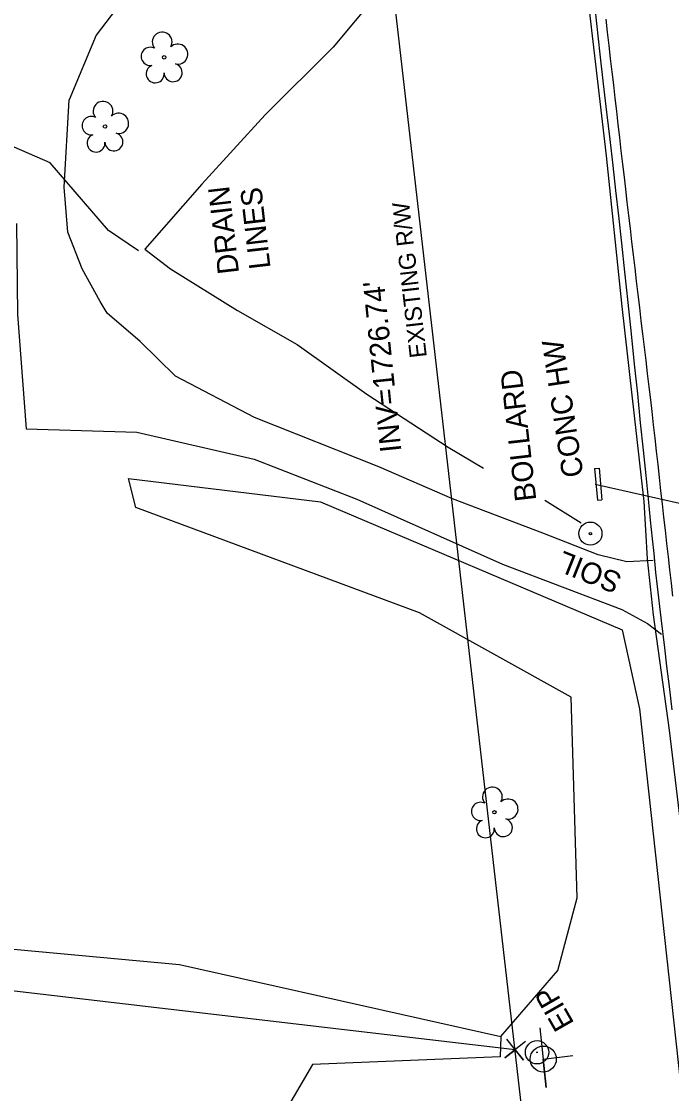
# Model space of a CAD drawing. Extents: x 472260 to 482161, y 489063 to 507124.
# Drawn here: x 478087.6 to 478210.1, y 496579.2 to 496781 of the extents above; entities that cross this region are included whole.
import ezdxf

# ---------------------------------------------------------------- set-up
doc = ezdxf.new("R2010")
doc.units = 0
for name, color, linetype in [('Exist Roads EOP Other Cogo Number', 7, 'Continuous'), ('Exist Roads EOP Other Cogo Point CELL', 7, 'Continuous'), ('Exist Structure Minor Drop Inlet Cogo Comment', 7, 'Continuous'), ('Exist Structure Minor Drop Inlet Cogo Elevation', 7, 'Continuous'), ('Exist Structure Minor Drop Inlet Cogo Number', 7, 'Continuous'), ('Exist Structure Minor Pipes CMP 15 Inch Cogo Point CELL', 7, 'Continuous'), ('Exist Structure Minor Pipes CMP 30 Inch', 7, 'Continuous'), ('Exist Structure Minor Pipes HDPE 18 Inch', 7, 'Continuous'), ('Exist Utilities Water Meter CELL', 7, 'Continuous'), ('Prop Drainage Structure Catch Basin Convert From Junction Box Label', 7, 'Continuous'), ('Prop Drainage Structure Drop Inlet Grate 2 Narrow Slots and Sag Grates 840 24 CELL', 7, 'Continuous'), ('Prop Drainage Structure Drop Inlet Grate 2 Wide Slots and Flat Grates 840 20 Label', 7, 'Continuous'), ('Prop Drainage Structure Headwall CELL', 7, 'Continuous'), ('Prop Drainage Structure Pipe RCP 18in Class III', 7, 'Continuous'), ('Prop Drainage Structure Pipe RCP 30in Class III', 7, 'Continuous'), ('Prop Drainage Structure Pipe Stub Out CELL', 7, 'Continuous'), ('Prop Drainage Structure Plot Symbol 20 Scale CELL', 7, 'Continuous'), ('Prop Drainage Structure Plot Symbol 50 Scale', 7, 'Continuous'), ('Prop Drainage Structure Tops and Inverts LABEL', 7, 'Continuous'), ('Prop Earthen Structure Base Ditch Lateral Detail Label', 7, 'Continuous'), ('Prop Earthen Structure False Sump Label', 7, 'Continuous'), ('Prop Erosion Rip Rap Class I', 7, 'Continuous'), ('Prop Erosion Rip Rap Pad at Outlet Label', 7, 'Continuous'), ('Prop SS Cut Line', 7, 'Continuous')]:
    doc.layers.add(name, color=color, linetype=linetype)

msp = doc.modelspace()

# ---------------------------------------------------------------- linework, layer by layer
at = {"layer": 'Exist Roads EOP Other Cogo Point CELL'}
msp.add_line((478180.61, 496587.42), (478180.61, 496587.42), dxfattribs=at)
msp.add_lwpolyline([(478182.57, 496588.97), (478178.65, 496585.87), (478180.61, 496587.42), (478182.16, 496585.46), (478179.06, 496589.38)], dxfattribs=at)
at = {"layer": 'Exist Structure Minor Drop Inlet Cogo Comment'}
for radius in [2.2, 2.2, 0.0707, 0.0707]:
    msp.add_circle((478184.73, 496586.93), radius, dxfattribs=at)
at = {"layer": 'Exist Structure Minor Drop Inlet Cogo Elevation'}
msp.add_line((478244.7, 496030.8), (478097.62, 497308.11), dxfattribs=at)
at = {"layer": 'Exist Structure Minor Drop Inlet Cogo Number'}
msp.add_line((478180.61, 496587.42), (477789.54, 496633.15), dxfattribs=at)
at = {"layer": 'Exist Utilities Water Meter CELL'}
for points in [[(478161.81, 496792.11), (478154.3, 496785.76), (478146.3, 496776.12), (478133.55, 496763.38), (478121.59, 496750.34), (478110.85, 496738.1), (478115.69, 496734.44), (478128.34, 496726.6), (478139.52, 496720.15), (478152.67, 496710.82), (478167.97, 496700.82), (478174.64, 496696.88)], [(478109.67, 496737.8), (478104.04, 496741.63), (478093.06, 496754.39), (478079.38, 496760.26)]]:
    msp.add_lwpolyline(points, dxfattribs=at)
at = {"layer": 'Prop Drainage Structure Catch Basin Convert From Junction Box Label'}
for points in [[(478209.7, 496647.59), (478206.64, 496669.29), (478205.56, 496679.82), (478204.9, 496690.6), (478200.79, 496727.33), (478197.78, 496755.66), (478193.1, 496796.07), (478188.68, 496830.93), (478184.79, 496861.57)], [(478254.92, 496258.36), (478254.53, 496261.32), (478250.25, 496298.09), (478247.03, 496326.76), (478245.65, 496338.15), (478244.35, 496350.45), (478239.77, 496389), (478235.62, 496424.12), (478231.44, 496462.29), (478229.82, 496475.54), (478228.2, 496488.92), (478224.18, 496523.91), (478220.99, 496551.51), (478217.77, 496580.16), (478214.42, 496608.18), (478212.13, 496627.19), (478209.7, 496647.59)]]:
    msp.add_lwpolyline(points, dxfattribs=at)
at = {"layer": 'Prop Drainage Structure Drop Inlet Grate 2 Narrow Slots and Sag Grates 840 24 CELL'}
msp.add_lwpolyline([(478210.31, 496672.78), (478210.03, 496675.26), (478209.75, 496677.75), (478209.47, 496680.23), (478209.19, 496682.71), (478208.91, 496685.19), (478208.63, 496687.67), (478208.35, 496690.16), (478208.07, 496692.64), (478207.79, 496695.12), (478207.51, 496697.6), (478207.23, 496700.09), (478206.95, 496702.57), (478206.67, 496705.05), (478206.39, 496707.53), (478206.14, 496709.75), (478205.84, 496712.23), (478205.55, 496714.71), (478205.26, 496717.19), (478204.96, 496719.68), (478204.67, 496722.16), (478204.37, 496724.64), (478204.08, 496727.12), (478203.79, 496729.6), (478203.49, 496732.08), (478203.2, 496734.56), (478202.9, 496737.04), (478202.61, 496739.52), (478202.32, 496742), (478202.02, 496744.48), (478201.73, 496746.96), (478201.43, 496749.44), (478201.17, 496751.66), (478200.88, 496754.14), (478200.6, 496756.63), (478200.31, 496759.11), (478200.02, 496761.59), (478199.74, 496764.07), (478199.45, 496766.55), (478199.16, 496769.03), (478198.88, 496771.51), (478198.59, 496774), (478198.31, 496776.48), (478198.02, 496778.96), (478197.73, 496781.44)], dxfattribs=at)
at = {"layer": 'Prop Drainage Structure Drop Inlet Grate 2 Wide Slots and Flat Grates 840 20 Label'}
for p, q in [((478114.51, 496774.24), (478114.51, 496774.24)), ((478103.37, 496761.21), (478103.37, 496761.21)), ((478176.7, 496632.12), (478176.7, 496632.12))]:
    msp.add_line(p, q, dxfattribs=at)
for centre in [(478114.51, 496774.24), (478103.37, 496761.21), (478176.7, 496632.12)]:
    msp.add_circle(centre, 0.326, dxfattribs=at)
for centre, radius, start, end in [((478114.13, 496777.12), 1.86, 330.1651, 219.7134), ((478111.91, 496774.4), 1.73, 62.6636, 279.3457), ((478117.06, 496774.83), 1.9, 257.1011, 134.1999), ((478112.81, 496771.12), 1.69, 111.5671, 6.231), ((478116.19, 496771.34), 1.7, 181.2822, 74.56), ((478102.99, 496764.08), 1.86, 330.1651, 219.7134), ((478105.92, 496761.8), 1.9, 257.1011, 134.1999), ((478100.76, 496761.36), 1.73, 62.6636, 279.3457), ((478101.67, 496758.09), 1.69, 111.5671, 6.231), ((478105.04, 496758.31), 1.7, 181.2822, 74.56), ((478176.32, 496634.99), 1.86, 330.1651, 219.7134), ((478179.25, 496632.71), 1.9, 257.1011, 134.1999), ((478174.1, 496632.27), 1.73, 62.6636, 279.3457), ((478175, 496629), 1.69, 111.5671, 6.231), ((478178.38, 496629.22), 1.7, 181.2822, 74.56)]:
    msp.add_arc(centre, radius, start, end, dxfattribs=at)
at = {"layer": 'Prop Drainage Structure Headwall CELL'}
msp.add_line((478195.67, 496693.89), (478248.83, 496681.9), dxfattribs=at)
at = {"layer": 'Prop Drainage Structure Pipe RCP 18in Class III'}
for points in [[(478189.67, 496831.06), (478186.75, 496829.54), (478180.04, 496831.02), (478171.59, 496834.23), (478168.6, 496834.12), (478165.53, 496833.64), (478158.26, 496830.84), (478147.06, 496822.45), (478128.57, 496805.81), (478111.16, 496790.92), (478101.72, 496778.39), (478096.6, 496766.23)], [(478206.6, 496679.48), (478201.62, 496679.26), (478196.25, 496680.56), (478185.83, 496684.68), (478168.81, 496691.15), (478154.93, 496697.17), (478131.53, 496706.42), (478116.63, 496714.23), (478109.99, 496720.71), (478103.79, 496726.07), (478102.44, 496728.29), (478099.03, 496734.39), (478096.35, 496741.32), (478095.7, 496749.77), (478096.6, 496766.23)], [(478086.69, 496742.93), (478086.87, 496725.81), (478088.51, 496704.3), (478109.37, 496703.66), (478131.43, 496698.61), (478150.79, 496691.03), (478178.23, 496678.82), (478200.68, 496670.27), (478205.54, 496667.62), (478208.17, 496665.62)]]:
    msp.add_lwpolyline(points, dxfattribs=at)
at = {"layer": 'Prop Drainage Structure Pipe Stub Out CELL'}
msp.add_lwpolyline([(478210.2, 496651.38), (478209.66, 496655.79), (478209.2, 496659.64), (478208.79, 496663.04), (478208.1, 496668.69), (478207.39, 496674.6), (478207.11, 496677.26), (478206.76, 496680.8), (478206.48, 496683.6), (478206.12, 496687.09), (478205.7, 496691.11), (478205.25, 496695.51), (478204.77, 496700.29), (478204.24, 496705.45), (478203.69, 496710.88), (478203.11, 496716.45), (478202.51, 496722.17), (478201.89, 496728.05), (478201.27, 496733.83), (478200.68, 496739.27), (478200.11, 496744.37), (478199.57, 496749.14), (478199.04, 496753.84), (478198.47, 496758.76), (478197.88, 496763.89), (478197.27, 496769.24), (478196.63, 496774.81), (478195.99, 496780.62), (478195.34, 496786.66)], dxfattribs=at)
at = {"layer": 'Prop Drainage Structure Plot Symbol 20 Scale CELL'}
for radius in [2.18, 0.24]:
    msp.add_circle((478194.78, 496684.57), radius, dxfattribs=at)
at = {"layer": 'Prop Drainage Structure Plot Symbol 50 Scale'}
for p, q in [((478195.57, 496696.84), (478196.4, 496696.92)), ((478195.57, 496696.84), (478196.13, 496690.84)), ((478196.4, 496696.92), (478196.96, 496690.91)), ((478196.13, 496690.84), (478196.96, 496690.91))]:
    msp.add_line(p, q, dxfattribs=at)
at = {"layer": 'Prop Drainage Structure Tops and Inverts LABEL'}
for points in [[(478191.15, 496653.76), (478162.59, 496669.66), (478109.16, 496689.51), (478107.77, 496694.94), (478143.93, 496690.57), (478200.73, 496666.45), (478204.01, 496651.61)], [(478177.88, 496589.88), (478188.66, 496602.32), (478192.3, 496616.01), (478191.15, 496653.76)], [(478204.01, 496651.61), (478218.61, 496518.46), (478223.64, 496475.62), (478205.09, 496454.64), (478167.18, 496462.99), (478145.75, 496440.73), (478120.83, 496434.88), (478088.4, 496428.93)]]:
    msp.add_lwpolyline(points, dxfattribs=at)
at = {"layer": 'Prop Earthen Structure Base Ditch Lateral Detail Label'}
msp.add_line((478185.9, 496585.66), (478185.9, 496585.66), dxfattribs=at)
msp.add_lwpolyline([(478185.23, 496591.56), (478186.47, 496580.29), (478185.88, 496585.66), (478191.49, 496586.3)], dxfattribs=at)
msp.add_circle((478185.91, 496585.66), 2.45, dxfattribs=at)
at = {"layer": 'Prop Erosion Rip Rap Class I'}
msp.add_line((478193.02, 496686.52), (478186.18, 496690.82), dxfattribs=at)
at = {"layer": 'Prop Erosion Rip Rap Pad at Outlet Label'}
msp.add_lwpolyline([(478067.75, 496608.04), (478117.36, 496603.45), (478177.88, 496589.88), (478177.8, 496586.07), (478142.44, 496584.63), (478109.62, 496528.51), (478093.53, 496512.14), (478082.21, 496482.6)], dxfattribs=at)

# ---------------------------------------------------------------- texts
at = {"layer": 'Exist Roads EOP Other Cogo Number'}
msp.add_text('EIP', height=4, rotation=119.7387, dxfattribs=at).set_placement((478191.81, 496592.39))
at = {"layer": 'Exist Structure Minor Pipes CMP 15 Inch Cogo Point CELL'}
msp.add_text('EXISTING R/W', height=3.2, rotation=96.5685, dxfattribs=at).set_placement((478163.98, 496717.83))
at = {"layer": 'Exist Structure Minor Pipes CMP 30 Inch'}
msp.add_text('CONC HW', height=4, rotation=98.6478, dxfattribs=at).set_placement((478193.5, 496695.47))
at = {"layer": 'Exist Structure Minor Pipes HDPE 18 Inch'}
msp.add_text("INV=1726.74'", height=4, rotation=95.8401, dxfattribs=at).set_placement((478159.2, 496700.08))
at = {"layer": 'Prop Drainage Structure Pipe RCP 30in Class III'}
msp.add_text('BOLLARD', height=4, rotation=96.5683, dxfattribs=at).set_placement((478184.61, 496690.86))
at = {"layer": 'Prop Earthen Structure False Sump Label'}
msp.add_text('SOIL', height=4, rotation=158.2121, dxfattribs=at).set_placement((478200.97, 496676.88))
at = {"layer": 'Prop SS Cut Line'}
for s, p in [('DRAIN', (478128.62, 496733.64)), ('LINES', (478134.55, 496734.58))]:
    msp.add_text(s, height=4, rotation=96.5685, dxfattribs=at).set_placement(p)

doc.saveas('drawing.dxf')
